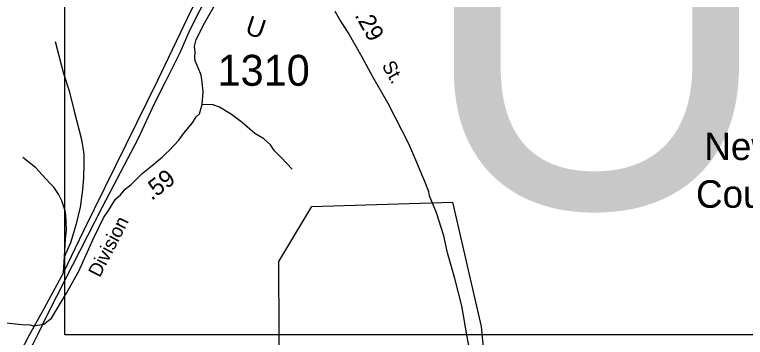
# Model space of a CAD drawing. Extents: x 1945482 to 2853149, y 66427 to 1015778.
# Drawn here: x 2324243 to 2327723, y 188422 to 189962 of the extents above; entities that cross this region are included whole.
import ezdxf

# ---------------------------------------------------------------- set-up
doc = ezdxf.new("R2010")
doc.units = 0
for name, color, linetype in [('Old_Level_11', 7, 'Continuous'), ('Old_Level_17', 7, 'Continuous'), ('Old_Level_20', 7, 'Continuous'), ('Old_Level_22', 7, 'Continuous'), ('Old_Level_3', 7, 'Continuous'), ('Old_Level_32', 7, 'Continuous'), ('Old_Level_35', 7, 'Continuous'), ('Old_Level_44', 7, 'Continuous'), ('Old_Level_48', 7, 'Continuous'), ('Old_Level_49', 7, 'Continuous'), ('Old_Level_8', 7, 'Continuous')]:
    doc.layers.add(name, color=color, linetype=linetype)

msp = doc.modelspace()

# ---------------------------------------------------------------- linework, layer by layer
at = {"layer": 'Old_Level_3'}
msp.add_lwpolyline([(2331318.3, 188434), (2324481.8, 188434), (2324481.8, 191352.6), (2331318.3, 191352.6), (2331318.3, 188434)], dxfattribs=at)
at = {"layer": 'Old_Level_32'}
for points in [[(2324419.3, 188514.4), (2324490.2, 188633.1), (2324548.5, 188738), (2324617, 188891.2), (2324666.2, 188992.4), (2324689.5, 189028.2), (2324723.5, 189081.9), (2324746.8, 189101.6), (2324770, 189128.5), (2324798.7, 189151.8), (2324850.6, 189203.7), (2324898.9, 189241.3), (2324945.4, 189282.5), (2324962.7, 189298.6), (2324979.4, 189314.1), (2325025.9, 189363), (2325049.2, 189397), (2325090.3, 189445.4), (2325108.2, 189474), (2325123.4, 189488.2), (2325135.6, 189532.5), (2325141.5, 189592.6), (2325136.6, 189640.4), (2325131.5, 189672.8), (2325117.2, 189708.6), (2325102.9, 189741.9), (2325101.1, 189758.1), (2325102.3, 189782), (2325099.9, 189811.8), (2325108.2, 189842.8), (2325147.6, 189920.4), (2325167.9, 189957.4), (2325198.9, 190009.9)], [(2326420.3, 188306.9), (2326398.3, 188424.6), (2326373.6, 188572.1), (2326339.4, 188703.6), (2326305.2, 188825.1), (2326287.4, 188905.9), (2326252.8, 189016.9), (2326219.4, 189096.9), (2326215.8, 189116), (2326200.3, 189157.7), (2326153.8, 189267.5), (2326120.4, 189345.1), (2326022.3, 189538.5), (2325949.8, 189662), (2325898.8, 189758.7), (2325831.7, 189876.9), (2325794.1, 189936), (2325770, 189976.2)], [(2323591.4, 188488.9), (2323683.3, 188488.1), (2323809.7, 188486), (2323931, 188486), (2323994.7, 188495), (2324008.7, 188495.5), (2324154.5, 188487.5), (2324201, 188491.1), (2324279.3, 188484.3), (2324315.5, 188482.1), (2324333.4, 188476.8), (2324381.7, 188485.7), (2324419.3, 188514.4)]]:
    msp.add_lwpolyline(points, dxfattribs=at)
at = {"layer": 'Old_Level_35'}
msp.add_lwpolyline([(2325565.3, 189223.9), (2325513, 189280.8), (2325480.5, 189312.3), (2325462, 189340), (2325429.4, 189369.5), (2325387, 189394.6), (2325326.1, 189447.6), (2325275.4, 189484.8), (2325243.1, 189506.2), (2325218.8, 189519.8), (2325188.5, 189531.2), (2325135.6, 189532.5)], dxfattribs=at)
at = {"layer": 'Old_Level_44'}
msp.add_line((2324475.5, 188732.1), (2324480.5, 188808.3), dxfattribs=at)
for points in [[(2325372.2, 190557.6), (2325354.9, 190523.5), (2325225.2, 190262.3), (2325082.3, 189980.5), (2324923.4, 189648.1), (2324571.7, 188930), (2324530.9, 188848.3), (2324475.5, 188732.1)], [(2324354.7, 188440), (2324403.2, 188537.2), (2324484.8, 188700.5), (2324661.2, 189045.6), (2324832.3, 189372.4), (2324909.8, 189537.6), (2324963.6, 189643.7), (2325032.2, 189780.5), (2325079.8, 189890.4), (2325218.9, 190168), (2325292.8, 190323), (2325342.8, 190425), (2325393.9, 190524.7)], [(2324435.9, 189832.9), (2324475.9, 189680.4), (2324503.2, 189597.5), (2324524.8, 189508.3), (2324562.4, 189365.7), (2324573.2, 189296.2), (2324573.2, 189246.1), (2324571.6, 189184.1), (2324565.9, 189125.8), (2324555.2, 189043.4), (2324536.3, 188964.6), (2324525.8, 188926.2), (2324509.9, 188873.5), (2324497, 188845), (2324480.5, 188808.3)], [(2324480.5, 188808.3), (2324485.2, 188890.5), (2324489.5, 188934.7), (2324486.6, 189006.6), (2324483.8, 189026.5), (2324468, 189073.9), (2324452.7, 189105.3), (2324429.4, 189138.4), (2324412.7, 189155.7), (2324375, 189198.3), (2324343.7, 189231), (2324281.7, 189280.6)], [(2324475.5, 188732.1), (2324382.4, 188558.4), (2324327.4, 188458.5)], [(2324327.4, 188458.5), (2324311.4, 188429.5), (2324162.6, 188147.5), (2324101.6, 188019.1), (2323975.8, 187762), (2323907.1, 187627.2)], [(2323196.4, 186174.6), (2323245.6, 186270.8), (2323263.9, 186306.7), (2323274.4, 186327.2), (2323324.2, 186424.6), (2323341.3, 186457.9), (2323363.5, 186501.3), (2323549.4, 186858.8), (2323682.8, 187126.2), (2323724.1, 187211.1), (2323751.3, 187267), (2323818.3, 187393.6), (2323896.5, 187540.8), (2323989.1, 187728.5), (2324069, 187881.7), (2324158.1, 188057.3), (2324252.7, 188245.1), (2324330.9, 188392.3), (2324354.7, 188440)]]:
    msp.add_lwpolyline(points, dxfattribs=at)
at = {"layer": 'Old_Level_48'}
msp.add_lwpolyline([(2325560.9, 186857.2), (2325509.2, 187067.9), (2325501, 188784.5), (2325659, 189046.1), (2326328.9, 189067.9), (2326465.1, 188473.9), (2326508.6, 188005.3), (2326505.9, 187528.4), (2326481.4, 186806.4)], dxfattribs=at)
at = {"layer": 'Old_Level_49'}
msp.add_lwpolyline([(2325560.9, 186857.2), (2325509.2, 187067.9), (2325501, 188784.5), (2325659, 189046.1), (2326328.9, 189067.9), (2326465.1, 188473.9), (2326508.6, 188005.3), (2326505.9, 187528.4), (2326481.4, 186806.4)], dxfattribs=at)

# ---------------------------------------------------------------- texts
at = {"layer": 'Old_Level_11'}
for s, rotation, p in [('St.', 299.6805, (2325989.9, 189718.9)), ('Division', 62.7818, (2324648.4, 188704.2))]:
    msp.add_text(s, height=65.62, rotation=rotation, dxfattribs=at).set_placement(p)
at = {"layer": 'Old_Level_17'}
for s, rotation, p in [('.29', 299.5899, (2325860.5, 189959)), ('.59', 37.8916, (2324895.4, 189072.3))]:
    msp.add_text(s, height=82.02, rotation=rotation, dxfattribs=at).set_placement(p)
at = {"layer": 'Old_Level_20'}
for s, p in [('New Hanover', (2327527.2, 189268)), ('County Airport', (2327487.9, 189040.5))]:
    msp.add_text(s, height=131.233, dxfattribs=at).set_placement(p)
at = {"layer": 'Old_Level_22'}
msp.add_text('U', height=91.9, rotation=341.5495, dxfattribs=at).set_placement((2325335.3, 189871.8))
at = {"layer": 'Old_Level_3'}
msp.add_text('U-92', height=1788.05, dxfattribs=at).set_placement((2326150.5, 189042.7))
at = {"layer": 'Old_Level_8'}
msp.add_text('1310', height=147.64, dxfattribs=at).set_placement((2325209.6, 189622.3))

doc.saveas('drawing.dxf')
